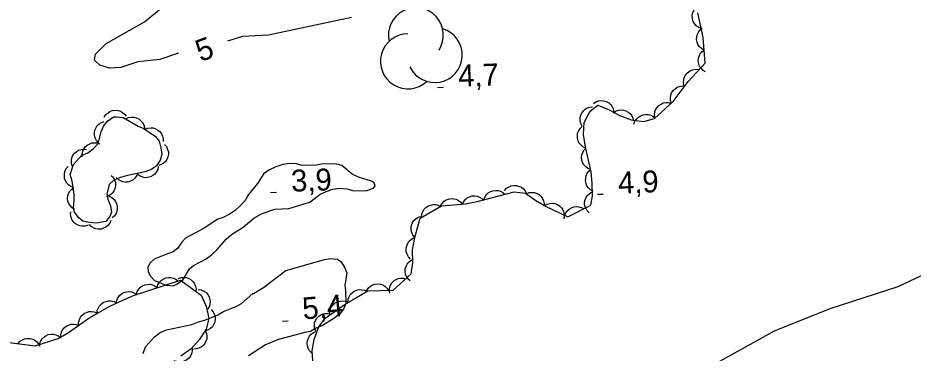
# Model space of a CAD drawing. Extents: x 336540 to 340074, y 5572036 to 5573747.
# Drawn here: x 337466.6 to 337589.4, y 5572769.5 to 5572815.4 of the extents above; entities that cross this region are included whole.
import ezdxf

# ---------------------------------------------------------------- set-up
doc = ezdxf.new("R2010")
doc.units = 0
for name, color, linetype in [('Niveau 1', 7, 'Continuous'), ('Niveau 2', 7, 'Continuous'), ('Niveau 3', 7, 'Continuous'), ('Niveau 44', 7, 'Continuous')]:
    doc.layers.add(name, color=color, linetype=linetype)

msp = doc.modelspace()

# ---------------------------------------------------------------- linework, layer by layer
at = {"layer": 'Niveau 1'}
for points in [[(337488.62, 5572810.54), (337486.07, 5572809.68), (337483.04, 5572809.37), (337480.72, 5572808.57), (337479.19, 5572808.49), (337477.84, 5572808.91), (337477.12, 5572809.57), (337477.26, 5572810.42), (337478.71, 5572811.86), (337483.97, 5572814.85), (337486.23, 5572816.65)], [(337512.35, 5572815.43), (337500.97, 5572813.01), (337497.42, 5572812.83), (337495.37, 5572812.19)], [(337498.83, 5572777.64), (337498.94, 5572777.64), (337500.28, 5572778.46), (337503.38, 5572780.79), (337508.64, 5572782.27), (337509.54, 5572782.4), (337510.44, 5572782.31), (337510.9, 5572781.98), (337511.37, 5572781.32), (337511.73, 5572780.43), (337511.43, 5572778.73), (337511.56, 5572778.05), (337511.6, 5572776.25), (337511.28, 5572775.46), (337510.73, 5572774.77), (337509.96, 5572774.18), (337508.4, 5572773.24), (337507.51, 5572772.89), (337506.73, 5572772.42), (337505.95, 5572772.28), (337502.36, 5572771.3), (337500.58, 5572770.58), (337498.24, 5572769.06)], [(337483.81, 5572769.39), (337484.13, 5572770.29), (337485.33, 5572771.68), (337486.11, 5572772.26), (337487, 5572772.62), (337490.48, 5572773.38), (337491.37, 5572773.74), (337492.27, 5572773.98), (337494.05, 5572774.7), (337494.83, 5572775.17), (337496.62, 5572775.89), (337497.29, 5572776.25), (337498.83, 5572777.64)]]:
    msp.add_lwpolyline(points, dxfattribs=at)
at = {"layer": 'Niveau 2'}
for points in [[(337501.3, 5572789), (337501.86, 5572789.18), (337503.77, 5572789.28), (337506.63, 5572790.14), (337508.01, 5572791.19), (337508.91, 5572791.61), (337509.8, 5572791.91), (337510.76, 5572792.05), (337511.72, 5572791.96), (337512.68, 5572791.7), (337514.49, 5572791.74), (337515.38, 5572792.04), (337515.6, 5572792.39), (337515.48, 5572792.78), (337515.13, 5572793), (337513.32, 5572793.57), (337512.46, 5572793.95), (337511.02, 5572795.15), (337510.34, 5572795.36), (337508.48, 5572795.37), (337507.52, 5572795.18), (337505.61, 5572795.14), (337504.81, 5572795.4), (337503.91, 5572795.43), (337502.95, 5572795.3), (337502, 5572794.99), (337501.11, 5572794.58), (337500.33, 5572794.05), (337499.46, 5572792.68), (337498.26, 5572791.18), (337497.77, 5572790.38), (337497.11, 5572789.63), (337496.39, 5572788.99), (337495.61, 5572788.47), (337494.78, 5572788.05), (337494.05, 5572787.81), (337492.16, 5572786.58), (337489.6, 5572785.22), (337489.1, 5572784.64), (337488.56, 5572783.84), (337487.89, 5572783.32), (337487.11, 5572783.07), (337485.32, 5572782.3), (337484.72, 5572781.77), (337484.45, 5572781.2), (337484.46, 5572780.64), (337484.76, 5572780.03), (337485.34, 5572779.42), (337486.93, 5572778.78), (337487.89, 5572778.69), (337488.51, 5572778.93), (337489.28, 5572779.52), (337490.15, 5572781), (337490.7, 5572781.47), (337492.43, 5572782.35), (337493.21, 5572782.94), (337493.92, 5572783.63), (337495.19, 5572785.07), (337495.9, 5572785.71), (337497.52, 5572786.71), (337498.95, 5572787.93), (337500.01, 5572788.52), (337501.3, 5572789)], [(337464, 5572728.99), (337472.64, 5572731.99), (337476.15, 5572732.68), (337482.47, 5572734.87), (337486.02, 5572735.22), (337493.68, 5572737.32), (337498.47, 5572739.77), (337502.06, 5572742.49), (337510.77, 5572750.23), (337513.27, 5572751.38), (337517.11, 5572752.25), (337520.98, 5572752.78), (337524.81, 5572754), (337529.67, 5572754.94), (337539.3, 5572758.31), (337547.56, 5572762.3), (337560.84, 5572767.22), (337570.4, 5572772.48), (337578.02, 5572775.58), (337587.35, 5572778.58), (337594.63, 5572782.02)]]:
    msp.add_lwpolyline(points, dxfattribs=at)
at = {"layer": 'Niveau 3'}
for p, q in [((337524.16, 5572805.86), (337524.96, 5572805.9)), ((337501.25, 5572791.47), (337502.06, 5572791.5)), ((337546.1, 5572791.21), (337546.9, 5572791.25)), ((337502.88, 5572773.83), (337503.68, 5572773.89))]:
    msp.add_line(p, q, dxfattribs=at)
at = {"layer": 'Niveau 44'}
for points in [[(337507.18, 5572766.48), (337506.98, 5572769.78), (337507.26, 5572771.31), (337507.83, 5572772.97), (337508.75, 5572774.25), (337511.5, 5572776.17), (337514.61, 5572778), (337518.09, 5572778.09), (337520.55, 5572780.29), (337520.76, 5572781.87), (337520.73, 5572783.62), (337521.07, 5572785.31), (337521.77, 5572787.95), (337524.72, 5572789.62), (337528.02, 5572789.89), (337529.6, 5572790.2), (337534.67, 5572791.55), (337536.22, 5572791.36), (337537.66, 5572790.37), (337539.05, 5572789.56), (337542.05, 5572788.12), (337545.17, 5572789.7), (337545.41, 5572791), (337545.39, 5572792.75), (337545.24, 5572794.3), (337544.46, 5572797.68), (337544.17, 5572799.41), (337544.26, 5572801.05), (337545.09, 5572802.59), (337546.15, 5572803.42), (337547.72, 5572802.8), (337549.26, 5572801.97), (337550.71, 5572801.42), (337552.44, 5572801.2), (337553.9, 5572801.6), (337556.48, 5572803.94), (337558.54, 5572806.66), (337560.85, 5572809.17), (337560.58, 5572812.67), (337559.86, 5572816.09)], [(337560.31, 5572813.93), (337559.93, 5572814.09), (337559.61, 5572814.34), (337559.39, 5572814.59), (337559.23, 5572814.9), (337559.12, 5572815.25), (337559.11, 5572815.64), (337559.13, 5572815.96), (337559.26, 5572816.29), (337559.45, 5572816.61), (337559.7, 5572816.87)], [(337560.71, 5572810.96), (337560.35, 5572811.17), (337560.07, 5572811.47), (337559.88, 5572811.73), (337559.76, 5572812.07), (337559.7, 5572812.43), (337559.73, 5572812.81), (337559.8, 5572813.13), (337559.97, 5572813.44), (337560.2, 5572813.73), (337560.48, 5572813.95)], [(337560.94, 5572807.97), (337560.58, 5572808.18), (337560.3, 5572808.47), (337560.11, 5572808.74), (337559.99, 5572809.07), (337559.93, 5572809.44), (337559.97, 5572809.82), (337560.03, 5572810.14), (337560.2, 5572810.45), (337560.43, 5572810.74), (337560.71, 5572810.96)], [(337558, 5572806.08), (337557.91, 5572806.49), (337557.93, 5572806.89), (337558, 5572807.22), (337558.16, 5572807.53), (337558.39, 5572807.82), (337558.69, 5572808.05), (337558.97, 5572808.22), (337559.31, 5572808.31), (337559.68, 5572808.34), (337560.04, 5572808.29)], [(337556.25, 5572803.64), (337556.12, 5572804.03), (337556.1, 5572804.44), (337556.14, 5572804.77), (337556.27, 5572805.09), (337556.47, 5572805.41), (337556.75, 5572805.67), (337557.01, 5572805.87), (337557.34, 5572805.98), (337557.7, 5572806.05), (337558.06, 5572806.03)], [(337545.55, 5572803.66), (337545.89, 5572803.89), (337546.28, 5572804.02), (337546.6, 5572804.07), (337546.95, 5572804.03), (337547.31, 5572803.93), (337547.64, 5572803.73), (337547.9, 5572803.53), (337548.1, 5572803.24), (337548.26, 5572802.91), (337548.34, 5572802.56)], [(337553.98, 5572801.67), (337553.92, 5572802.08), (337553.98, 5572802.49), (337554.07, 5572802.8), (337554.27, 5572803.1), (337554.52, 5572803.37), (337554.84, 5572803.58), (337555.13, 5572803.72), (337555.48, 5572803.78), (337555.85, 5572803.77), (337556.2, 5572803.69)], [(337478.46, 5572801.77), (337478.68, 5572802.12), (337478.99, 5572802.39), (337479.26, 5572802.58), (337479.6, 5572802.68), (337479.96, 5572802.73), (337480.34, 5572802.68), (337480.66, 5572802.61), (337480.96, 5572802.43), (337481.25, 5572802.19), (337481.46, 5572801.9)], [(337544, 5572800.56), (337543.8, 5572800.93), (337543.73, 5572801.33), (337543.71, 5572801.66), (337543.79, 5572802), (337543.94, 5572802.34), (337544.18, 5572802.65), (337544.4, 5572802.88), (337544.71, 5572803.05), (337545.06, 5572803.17), (337545.42, 5572803.2)], [(337548.24, 5572802.36), (337548.59, 5572802.6), (337548.97, 5572802.72), (337549.3, 5572802.78), (337549.65, 5572802.75), (337550, 5572802.65), (337550.33, 5572802.45), (337550.6, 5572802.26), (337550.8, 5572801.97), (337550.97, 5572801.64), (337551.05, 5572801.29)], [(337475.31, 5572796.54), (337476.21, 5572796.9), (337476.98, 5572797.48), (337477.64, 5572798.17), (337478.05, 5572799.76), (337478.37, 5572800.55), (337478.92, 5572801.24), (337479.7, 5572801.82), (337480.15, 5572801.84), (337481.05, 5572801.74), (337483.1, 5572800.55), (337483.9, 5572800.24), (337485.5, 5572799.15), (337485.97, 5572798.48), (337486.22, 5572797.59), (337486.35, 5572796.69), (337486.14, 5572795.9), (337485.6, 5572795.09), (337484.94, 5572794.63), (337484.04, 5572794.27), (337481.46, 5572793.76), (337480.68, 5572793.51), (337479.79, 5572793.15), (337479.13, 5572792.57), (337478.82, 5572791.21), (337478.95, 5572790.54), (337479.31, 5572789.65), (337479.44, 5572788.75), (337479.23, 5572788.18), (337478.68, 5572787.49), (337477.34, 5572787.24), (337476.43, 5572787.33), (337475.53, 5572787.53), (337474.95, 5572787.97), (337474.37, 5572788.74), (337474.24, 5572789.42), (337474.34, 5572790.32), (337474.31, 5572791.22), (337474.05, 5572793.01), (337473.8, 5572793.91), (337474.22, 5572795.27), (337475.31, 5572796.54)], [(337481.4, 5572801.54), (337481.78, 5572801.72), (337482.18, 5572801.78), (337482.51, 5572801.79), (337482.85, 5572801.69), (337483.18, 5572801.54), (337483.48, 5572801.29), (337483.71, 5572801.06), (337483.86, 5572800.74), (337483.97, 5572800.39), (337484, 5572800.03)], [(337551.11, 5572800.84), (337551.24, 5572801.23), (337551.48, 5572801.56), (337551.71, 5572801.8), (337552.01, 5572801.98), (337552.36, 5572802.11), (337552.74, 5572802.14), (337553.06, 5572802.14), (337553.4, 5572802.03), (337553.73, 5572801.86), (337554, 5572801.63)], [(337477.67, 5572798.28), (337477.39, 5572798.59), (337477.22, 5572798.96), (337477.13, 5572799.28), (337477.12, 5572799.63), (337477.18, 5572799.99), (337477.34, 5572800.34), (337477.5, 5572800.63), (337477.77, 5572800.86), (337478.08, 5572801.06), (337478.42, 5572801.18)], [(337484.05, 5572800.14), (337484.44, 5572800.29), (337484.84, 5572800.33), (337485.17, 5572800.31), (337485.5, 5572800.19), (337485.82, 5572800.01), (337486.1, 5572799.75), (337486.31, 5572799.5), (337486.45, 5572799.17), (337486.53, 5572798.81), (337486.53, 5572798.45)], [(337544.49, 5572797.53), (337544.11, 5572797.7), (337543.8, 5572797.97), (337543.58, 5572798.22), (337543.44, 5572798.54), (337543.35, 5572798.9), (337543.35, 5572799.28), (337543.38, 5572799.6), (337543.53, 5572799.93), (337543.73, 5572800.24), (337543.99, 5572800.48)], [(337475.44, 5572796.32), (337475.41, 5572796.73), (337475.51, 5572797.13), (337475.63, 5572797.44), (337475.85, 5572797.71), (337476.13, 5572797.96), (337476.47, 5572798.14), (337476.77, 5572798.25), (337477.12, 5572798.28), (337477.49, 5572798.24), (337477.83, 5572798.12)], [(337486.71, 5572798.05), (337486.99, 5572797.74), (337487.15, 5572797.37), (337487.25, 5572797.05), (337487.25, 5572796.7), (337487.18, 5572796.33), (337487.02, 5572795.98), (337486.86, 5572795.7), (337486.59, 5572795.47), (337486.28, 5572795.27), (337485.94, 5572795.15)], [(337474.05, 5572795.08), (337473.94, 5572795.48), (337473.96, 5572795.89), (337474.01, 5572796.21), (337474.16, 5572796.53), (337474.38, 5572796.83), (337474.67, 5572797.07), (337474.94, 5572797.26), (337475.28, 5572797.35), (337475.65, 5572797.39), (337476.01, 5572797.35)], [(337545.17, 5572794.6), (337544.78, 5572794.75), (337544.46, 5572795), (337544.23, 5572795.24), (337544.06, 5572795.55), (337543.95, 5572795.9), (337543.93, 5572796.29), (337543.94, 5572796.61), (337544.07, 5572796.94), (337544.25, 5572797.26), (337544.5, 5572797.53)], [(337474.29, 5572792.15), (337473.89, 5572792.28), (337473.56, 5572792.51), (337473.32, 5572792.74), (337473.14, 5572793.04), (337473.01, 5572793.39), (337472.98, 5572793.77), (337472.98, 5572794.1), (337473.08, 5572794.43), (337473.25, 5572794.76), (337473.49, 5572795.04)], [(337483.03, 5572794.07), (337482.87, 5572793.69), (337482.61, 5572793.37), (337482.37, 5572793.15), (337482.05, 5572793), (337481.7, 5572792.89), (337481.31, 5572792.88), (337480.99, 5572792.91), (337480.66, 5572793.04), (337480.35, 5572793.24), (337480.09, 5572793.49)], [(337485.87, 5572795), (337485.78, 5572794.6), (337485.59, 5572794.24), (337485.39, 5572793.98), (337485.11, 5572793.77), (337484.78, 5572793.6), (337484.4, 5572793.52), (337484.08, 5572793.48), (337483.73, 5572793.55), (337483.39, 5572793.69), (337483.09, 5572793.89)], [(337545.5, 5572791.62), (337545.13, 5572791.82), (337544.85, 5572792.11), (337544.65, 5572792.38), (337544.53, 5572792.71), (337544.46, 5572793.07), (337544.49, 5572793.45), (337544.54, 5572793.77), (337544.71, 5572794.09), (337544.93, 5572794.38), (337545.21, 5572794.61)], [(337479.41, 5572793.8), (337479.7, 5572793.5), (337479.88, 5572793.13), (337479.98, 5572792.82), (337479.99, 5572792.47), (337479.94, 5572792.1), (337479.8, 5572791.75), (337479.64, 5572791.46), (337479.39, 5572791.22), (337479.08, 5572791.01), (337478.74, 5572790.88)], [(337474.38, 5572789.13), (337474.03, 5572789.36), (337473.76, 5572789.66), (337473.58, 5572789.94), (337473.48, 5572790.28), (337473.43, 5572790.64), (337473.48, 5572791.02), (337473.56, 5572791.34), (337473.75, 5572791.64), (337473.99, 5572791.92), (337474.28, 5572792.13)], [(337530.5, 5572790.44), (337530.64, 5572790.83), (337530.88, 5572791.16), (337531.1, 5572791.4), (337531.41, 5572791.58), (337531.76, 5572791.7), (337532.14, 5572791.74), (337532.47, 5572791.73), (337532.8, 5572791.62), (337533.13, 5572791.45), (337533.4, 5572791.21)], [(337533.36, 5572791.71), (337533.64, 5572792.03), (337533.98, 5572792.24), (337534.28, 5572792.38), (337534.63, 5572792.43), (337535, 5572792.41), (337535.37, 5572792.3), (337535.67, 5572792.18), (337535.94, 5572791.95), (337536.18, 5572791.67), (337536.34, 5572791.35)], [(337536.32, 5572791.29), (337536.71, 5572791.44), (337537.12, 5572791.47), (337537.45, 5572791.46), (337537.78, 5572791.34), (337538.1, 5572791.16), (337538.37, 5572790.89), (337538.58, 5572790.64), (337538.71, 5572790.31), (337538.8, 5572789.95), (337538.79, 5572789.59)], [(337544.98, 5572788.66), (337544.68, 5572788.95), (337544.49, 5572789.31), (337544.37, 5572789.62), (337544.34, 5572789.97), (337544.38, 5572790.34), (337544.51, 5572790.7), (337544.65, 5572790.99), (337544.9, 5572791.24), (337545.19, 5572791.46), (337545.52, 5572791.61)], [(337479.12, 5572790.94), (337479.5, 5572790.75), (337479.8, 5572790.48), (337480.01, 5572790.22), (337480.15, 5572789.9), (337480.23, 5572789.54), (337480.22, 5572789.16), (337480.18, 5572788.83), (337480.03, 5572788.51), (337479.82, 5572788.21), (337479.55, 5572787.97)], [(337524.57, 5572789.61), (337524.78, 5572789.97), (337525.07, 5572790.25), (337525.34, 5572790.45), (337525.67, 5572790.56), (337526.03, 5572790.63), (337526.42, 5572790.59), (337526.74, 5572790.53), (337527.05, 5572790.36), (337527.34, 5572790.13), (337527.56, 5572789.85)], [(337527.57, 5572789.8), (337527.73, 5572790.19), (337527.99, 5572790.5), (337528.24, 5572790.72), (337528.55, 5572790.88), (337528.91, 5572790.98), (337529.29, 5572790.99), (337529.62, 5572790.96), (337529.94, 5572790.83), (337530.26, 5572790.63), (337530.51, 5572790.38)], [(337521.98, 5572788.07), (337522.01, 5572788.49), (337522.16, 5572788.86), (337522.32, 5572789.15), (337522.57, 5572789.4), (337522.88, 5572789.61), (337523.24, 5572789.74), (337523.56, 5572789.82), (337523.91, 5572789.79), (337524.27, 5572789.71), (337524.59, 5572789.55)], [(337538.84, 5572789.66), (337539.2, 5572789.87), (337539.6, 5572789.97), (337539.92, 5572790), (337540.27, 5572789.93), (337540.62, 5572789.8), (337540.93, 5572789.58), (337541.17, 5572789.37), (337541.35, 5572789.06), (337541.49, 5572788.72), (337541.54, 5572788.36)], [(337541.55, 5572787.87), (337541.6, 5572788.28), (337541.77, 5572788.65), (337541.94, 5572788.93), (337542.2, 5572789.17), (337542.52, 5572789.36), (337542.88, 5572789.48), (337543.2, 5572789.54), (337543.55, 5572789.5), (337543.91, 5572789.4), (337544.23, 5572789.22)], [(337476.25, 5572786.99), (337475.85, 5572786.85), (337475.44, 5572786.84), (337475.11, 5572786.87), (337474.79, 5572787.01), (337474.48, 5572787.2), (337474.21, 5572787.48), (337474.02, 5572787.74), (337473.9, 5572788.08), (337473.84, 5572788.44), (337473.86, 5572788.8)], [(337521.06, 5572785.28), (337520.79, 5572785.6), (337520.62, 5572785.97), (337520.53, 5572786.29), (337520.53, 5572786.64), (337520.59, 5572787), (337520.75, 5572787.35), (337520.92, 5572787.63), (337521.18, 5572787.87), (337521.49, 5572788.07), (337521.83, 5572788.18)], [(337479.37, 5572787.62), (337479.2, 5572787.24), (337478.94, 5572786.93), (337478.69, 5572786.7), (337478.37, 5572786.55), (337478.02, 5572786.45), (337477.63, 5572786.45), (337477.31, 5572786.48), (337476.98, 5572786.61), (337476.67, 5572786.81), (337476.42, 5572787.07)], [(337520.47, 5572782.34), (337520.18, 5572782.64), (337519.99, 5572783), (337519.88, 5572783.31), (337519.86, 5572783.66), (337519.9, 5572784.03), (337520.04, 5572784.39), (337520.18, 5572784.68), (337520.43, 5572784.93), (337520.73, 5572785.14), (337521.06, 5572785.28)], [(337520.42, 5572779.34), (337520.11, 5572779.62), (337519.9, 5572779.96), (337519.77, 5572780.27), (337519.72, 5572780.62), (337519.74, 5572780.98), (337519.85, 5572781.35), (337519.98, 5572781.65), (337520.21, 5572781.92), (337520.5, 5572782.15), (337520.82, 5572782.31)], [(337465.41, 5572770.91), (337468.96, 5572770.46), (337472.11, 5572771.47), (337473.55, 5572772.26), (337476.36, 5572774.24), (337479.33, 5572775.93), (337480.92, 5572776.68), (337482.46, 5572777.36), (337488.9, 5572779.46), (337491.73, 5572777.37), (337492.44, 5572775.9), (337492.81, 5572774.19), (337492.43, 5572772.75), (337491.49, 5572771.27), (337490.36, 5572770.04), (337488.94, 5572769.04)], [(337485.71, 5572778.42), (337485.82, 5572778.82), (337486.04, 5572779.16), (337486.26, 5572779.41), (337486.55, 5572779.6), (337486.89, 5572779.75), (337487.27, 5572779.8), (337487.6, 5572779.82), (337487.94, 5572779.72), (337488.27, 5572779.57), (337488.56, 5572779.35)], [(337488.61, 5572779.67), (337489.01, 5572779.81), (337489.41, 5572779.83), (337489.74, 5572779.8), (337490.07, 5572779.67), (337490.38, 5572779.48), (337490.65, 5572779.2), (337490.85, 5572778.95), (337490.97, 5572778.61), (337491.04, 5572778.25), (337491.02, 5572777.89)], [(337517.6, 5572777.65), (337517.54, 5572778.06), (337517.61, 5572778.47), (337517.7, 5572778.78), (337517.9, 5572779.08), (337518.15, 5572779.35), (337518.47, 5572779.55), (337518.77, 5572779.69), (337519.12, 5572779.74), (337519.49, 5572779.74), (337519.84, 5572779.65)], [(337482.85, 5572777.49), (337482.97, 5572777.89), (337483.19, 5572778.23), (337483.41, 5572778.48), (337483.7, 5572778.67), (337484.04, 5572778.82), (337484.42, 5572778.87), (337484.75, 5572778.89), (337485.09, 5572778.79), (337485.42, 5572778.64), (337485.71, 5572778.42)], [(337491.35, 5572778.16), (337491.76, 5572778.1), (337492.13, 5572777.93), (337492.41, 5572777.75), (337492.64, 5572777.48), (337492.83, 5572777.16), (337492.93, 5572776.79), (337492.99, 5572776.47), (337492.94, 5572776.12), (337492.83, 5572775.77), (337492.65, 5572775.46)], [(337511.87, 5572776.39), (337511.9, 5572776.81), (337512.04, 5572777.19), (337512.2, 5572777.48), (337512.44, 5572777.73), (337512.74, 5572777.94), (337513.1, 5572778.08), (337513.42, 5572778.16), (337513.77, 5572778.14), (337514.13, 5572778.06), (337514.46, 5572777.91)], [(337514.43, 5572778), (337514.66, 5572778.35), (337514.97, 5572778.61), (337515.24, 5572778.79), (337515.58, 5572778.89), (337515.95, 5572778.93), (337516.33, 5572778.88), (337516.64, 5572778.8), (337516.94, 5572778.61), (337517.22, 5572778.37), (337517.43, 5572778.07)], [(337480.1, 5572776.32), (337480.17, 5572776.73), (337480.36, 5572777.09), (337480.54, 5572777.36), (337480.82, 5572777.58), (337481.14, 5572777.76), (337481.51, 5572777.85), (337481.84, 5572777.9), (337482.18, 5572777.84), (337482.53, 5572777.72), (337482.84, 5572777.53)], [(337477.47, 5572774.87), (337477.5, 5572775.29), (337477.65, 5572775.67), (337477.81, 5572775.95), (337478.06, 5572776.2), (337478.36, 5572776.41), (337478.72, 5572776.54), (337479.04, 5572776.62), (337479.39, 5572776.6), (337479.75, 5572776.51), (337480.07, 5572776.35)], [(337509.39, 5572774.7), (337509.39, 5572775.12), (337509.5, 5572775.51), (337509.63, 5572775.81), (337509.86, 5572776.08), (337510.14, 5572776.32), (337510.49, 5572776.48), (337510.8, 5572776.59), (337511.15, 5572776.6), (337511.52, 5572776.55), (337511.85, 5572776.42)], [(337474.95, 5572773.25), (337474.94, 5572773.66), (337475.05, 5572774.05), (337475.18, 5572774.36), (337475.41, 5572774.63), (337475.69, 5572774.87), (337476.04, 5572775.03), (337476.35, 5572775.14), (337476.7, 5572775.15), (337477.06, 5572775.1), (337477.4, 5572774.97)], [(337493.13, 5572775.41), (337493.41, 5572775.09), (337493.57, 5572774.72), (337493.67, 5572774.41), (337493.67, 5572774.05), (337493.6, 5572773.69), (337493.45, 5572773.34), (337493.28, 5572773.06), (337493.02, 5572772.82), (337492.71, 5572772.63), (337492.37, 5572772.51)], [(337507.46, 5572772.45), (337507.31, 5572772.84), (337507.29, 5572773.25), (337507.31, 5572773.58), (337507.44, 5572773.91), (337507.63, 5572774.22), (337507.9, 5572774.49), (337508.16, 5572774.7), (337508.48, 5572774.82), (337508.85, 5572774.9), (337509.21, 5572774.89)], [(337472.5, 5572771.52), (337472.49, 5572771.94), (337472.6, 5572772.33), (337472.73, 5572772.63), (337472.96, 5572772.9), (337473.24, 5572773.14), (337473.59, 5572773.3), (337473.89, 5572773.41), (337474.24, 5572773.42), (337474.61, 5572773.37), (337474.95, 5572773.25)], [(337469.59, 5572770.66), (337469.71, 5572771.06), (337469.93, 5572771.4), (337470.15, 5572771.65), (337470.44, 5572771.84), (337470.78, 5572771.99), (337471.16, 5572772.04), (337471.49, 5572772.05), (337471.83, 5572771.96), (337472.16, 5572771.8), (337472.45, 5572771.58)], [(337492.29, 5572772.54), (337492.46, 5572772.15), (337492.51, 5572771.75), (337492.5, 5572771.42), (337492.4, 5572771.08), (337492.23, 5572770.76), (337491.97, 5572770.47), (337491.73, 5572770.25), (337491.4, 5572770.11), (337491.05, 5572770.02), (337490.69, 5572770)], [(337506.92, 5572769.46), (337506.62, 5572769.75), (337506.43, 5572770.11), (337506.31, 5572770.42), (337506.28, 5572770.77), (337506.32, 5572771.13), (337506.45, 5572771.49), (337506.59, 5572771.79), (337506.83, 5572772.04), (337507.13, 5572772.26), (337507.46, 5572772.41)], [(337466.64, 5572770.75), (337466.92, 5572771.07), (337467.26, 5572771.28), (337467.56, 5572771.42), (337467.91, 5572771.46), (337468.28, 5572771.45), (337468.65, 5572771.34), (337468.95, 5572771.21), (337469.22, 5572770.98), (337469.45, 5572770.7), (337469.62, 5572770.38)], [(337490.5, 5572770.14), (337490.51, 5572769.72), (337490.4, 5572769.33), (337490.27, 5572769.03), (337490.04, 5572768.76), (337489.76, 5572768.52), (337489.41, 5572768.35), (337489.1, 5572768.25), (337488.75, 5572768.23), (337488.38, 5572768.28), (337488.05, 5572768.41)]]:
    msp.add_lwpolyline(points, dxfattribs=at)
for centre, start, end in [((337521.2, 5572813.01), 327.3603, 193.0489), ((337523.78, 5572810.29), 205.5142, 72.9712), ((337520.11, 5572809.43), 90.1818, 312.8662)]:
    msp.add_arc(centre, 3.77, start, end, dxfattribs=at)

# ---------------------------------------------------------------- texts
at = {"layer": 'Niveau 1'}
msp.add_text('5', height=3, rotation=20.6362, dxfattribs=at).set_placement((337491.66, 5572809.31))
at = {"layer": 'Niveau 3'}
for s, rotation, p in [('4,7    ', 2.2763, (337527.04, 5572805.94)), ('3,9    ', 2.2763, (337504.14, 5572791.55)), ('4,9    ', 2.2763, (337548.97, 5572791.29)), ('5,4    ', 5.0475, (337505.75, 5572774.05))]:
    msp.add_text(s, height=3, rotation=rotation, dxfattribs=at).set_placement(p)

doc.saveas('drawing.dxf')
